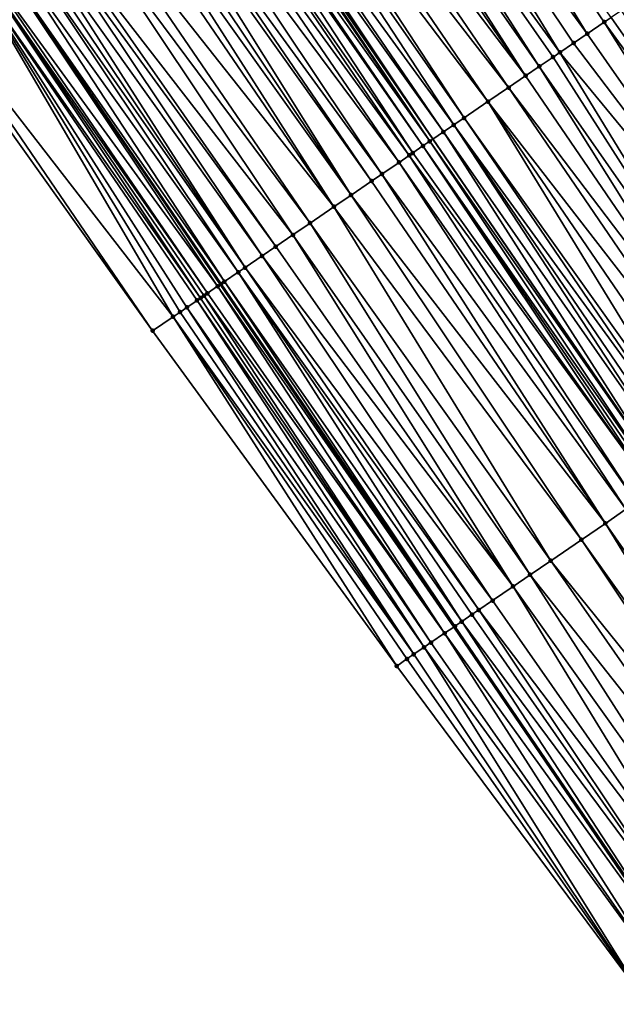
# Model space of a CAD drawing. Header units: feet. Extents: x 2004186 to 2014793, y 836912 to 864902.
# Tile 382 of 656: x 2009719 to 2009748, y 849113 to 849160. Entities that reach past the tile are written whole.
import ezdxf

# ---------------------------------------------------------------- set-up
doc = ezdxf.new("R2010")
doc.units = ezdxf.units.FT
doc.header["$LTSCALE"] = 100
doc.header["$MEASUREMENT"] = 0
for name, color, linetype, lineweight in [('EP_Travel Lane', 5, 'Continuous', 40), ('GPL_Skip Line', 2, 'Continuous', 40), ('Road Shots', 4, 'Continuous', 200), ('Road X-Section', 30, 'Continuous', 13)]:
    doc.layers.add(name, color=color, linetype=linetype, lineweight=lineweight)
doc.layers.add('I-77 SB_MM21-27-Surface-Border', color=7, linetype='Continuous')
doc.layers.add('I-77 SB_MM21-27-Surface-TIN', color=7, linetype='Continuous')

msp = doc.modelspace()

# ---------------------------------------------------------------- linework, layer by layer
at = {"layer": 'EP_Travel Lane'}
msp.add_polyline3d([(2009762.061131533, 849098.0198999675, 426.6504041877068), (2009750.965655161, 849114.3226856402, 426.583410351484), (2009739.700847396, 849130.8483745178, 426.5048936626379), (2009728.43596934, 849147.3741665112, 426.4609496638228), (2009717.171171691, 849163.8998405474, 426.3774458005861), (2009705.854541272, 849179.9433748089, 426.2394080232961), (2009694.301988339, 849196.2695737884, 426.2421832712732), (2009682.749522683, 849212.5956494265, 426.2020722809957), (2009671.197111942, 849228.9216474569, 426.1351139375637), (2009659.606643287, 849244.7816499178, 426.0817458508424), (2009647.804760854, 849260.9283043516, 426.0238451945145), (2009636.002914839, 849277.0749089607, 425.9473354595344), (2009624.382517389, 849292.970429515, 425.8941963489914), (2009612.464021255, 849309.0312690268, 425.8428847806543), (2009600.545613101, 849325.0919899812, 425.746965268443)], dxfattribs=at)
at = {"layer": 'GPL_Skip Line'}
msp.add_polyline3d([(2009772.510594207, 849104.9872873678, 427.1912455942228), (2009761.310572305, 849121.3920772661, 427.0964918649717), (2009750.001320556, 849137.8874181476, 427.0211621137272), (2009738.692047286, 849154.3827904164, 426.9563494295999), (2009727.382742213, 849170.8782090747, 426.9072543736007), (2009715.975979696, 849187.0854104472, 426.8281022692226), (2009704.447956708, 849203.4285671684, 426.7509124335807), (2009692.919903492, 849219.7717667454, 426.6885557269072), (2009681.391874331, 849236.1149322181, 426.6144188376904), (2009669.735576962, 849252.1509115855, 426.5385372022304), (2009657.971266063, 849268.324888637, 426.4793145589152), (2009646.206961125, 849284.4988574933, 426.4170270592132), (2009634.529143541, 849300.5488537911, 426.3617801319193), (2009622.567615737, 849316.5774326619, 426.2792342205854), (2009610.606079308, 849332.6060230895, 426.2010779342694)], dxfattribs=at)
at = {"layer": 'I-77 SB_MM21-27-Surface-Border', "color": 3, "linetype": 'ByBlock', "lineweight": -2}
msp.add_polyline3d([(2009759.976796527, 849096.630165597, 426.552056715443), (2009748.890434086, 849112.9045776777, 426.4880582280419), (2009736.948246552, 849128.9673550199, 426.3733212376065), (2009725.171064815, 849145.1431507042, 426.3259949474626), (2009713.559094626, 849161.4316635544, 426.2449530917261), (2009702.13163271, 849177.3169896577, 426.1681745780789), (2009690.603478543, 849193.6600956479, 426.1006655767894), (2009679.075289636, 849210.003250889, 426.0501650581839), (2009667.547138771, 849226.3463521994, 425.9810753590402), (2009656.521947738, 849242.5373537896, 425.9330669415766), (2009645.566244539, 849259.2996790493, 425.9222876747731), (2009633.801963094, 849275.473615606, 425.8479578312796), (2009622.078600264, 849291.2496153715, 425.7785576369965), (2009610.753423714, 849307.7536726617, 425.7722083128), (2009597.986232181, 849323.1804217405, 425.6315663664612)], dxfattribs=at)
at = {"layer": 'I-77 SB_MM21-27-Surface-TIN', "color": 128, "linetype": 'ByBlock', "lineweight": -2}
for points in [[(2009735.686153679, 849176.5522875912, 427.2703091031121), (2009734.365158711, 849175.6495293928, 427.197514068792), (2009746.142265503, 849159.473843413, 427.2817054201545)], [(2009735.686153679, 849176.5522875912, 427.2703091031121), (2009746.967889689, 849160.0380638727, 427.3260553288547), (2009747.298148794, 849160.2637382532, 427.3391454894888)], [(2009735.686153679, 849176.5522875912, 427.2703091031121), (2009746.142265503, 849159.473843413, 427.2817054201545), (2009746.967889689, 849160.0380638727, 427.3260553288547)], [(2009734.365158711, 849175.6495293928, 427.197514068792), (2009733.044133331, 849174.7468157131, 427.139715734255), (2009744.821241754, 849158.5711273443, 427.223097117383)], [(2009734.365158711, 849175.6495293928, 427.197514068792), (2009745.481760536, 849159.0224752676, 427.2489952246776), (2009746.142265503, 849159.473843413, 427.2817054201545)], [(2009734.365158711, 849175.6495293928, 427.197514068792), (2009744.821241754, 849158.5711273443, 427.223097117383), (2009745.481760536, 849159.0224752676, 427.2489952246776)], [(2009733.044133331, 849174.7468157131, 427.139715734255), (2009732.383610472, 849174.2954737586, 427.115830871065), (2009743.83046798, 849157.8940990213, 427.1820813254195)], [(2009733.044133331, 849174.7468157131, 427.139715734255), (2009744.490988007, 849158.3454451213, 427.2073651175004), (2009744.821241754, 849158.5711273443, 427.223097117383)], [(2009733.044133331, 849174.7468157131, 427.139715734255), (2009743.83046798, 849157.8940990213, 427.1820813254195), (2009744.490988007, 849158.3454451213, 427.2073651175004)], [(2009732.383610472, 849174.2954737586, 427.115830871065), (2009731.888222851, 849173.9569606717, 427.0956869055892), (2009743.169945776, 849157.4427561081, 427.1578709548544)], [(2009732.383610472, 849174.2954737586, 427.115830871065), (2009743.169945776, 849157.4427561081, 427.1578709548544), (2009743.83046798, 849157.8940990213, 427.1820813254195)], [(2009731.888222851, 849173.9569606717, 427.0956869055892), (2009731.062593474, 849173.3927478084, 427.0538990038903), (2009743.169945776, 849157.4427561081, 427.1578709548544)], [(2009731.062593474, 849173.3927478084, 427.0538990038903), (2009730.071810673, 849172.7157326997, 427.0173385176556), (2009742.344314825, 849156.8785455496, 427.1168562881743)], [(2009731.062593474, 849173.3927478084, 427.0538990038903), (2009742.344314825, 849156.8785455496, 427.1168562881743), (2009743.169945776, 849157.4427561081, 427.1578709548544)], [(2009730.071810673, 849172.7157326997, 427.0173385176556), (2009729.24616924, 849172.1515374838, 426.9814953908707), (2009741.35354539, 849156.201510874, 427.0737004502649)], [(2009730.071810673, 849172.7157326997, 427.0173385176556), (2009741.35354539, 849156.201510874, 427.0737004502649), (2009742.344314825, 849156.8785455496, 427.1168562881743)], [(2009729.24616924, 849172.1515374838, 426.9814953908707), (2009728.750785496, 849171.813018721, 426.9594394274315), (2009740.197650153, 849155.4116335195, 427.0221506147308)], [(2009729.24616924, 849172.1515374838, 426.9814953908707), (2009740.197650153, 849155.4116335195, 427.0221506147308), (2009741.35354539, 849156.201510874, 427.0737004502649)], [(2009728.750785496, 849171.813018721, 426.9594394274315), (2009727.925127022, 849171.2488484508, 426.9319997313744), (2009739.702252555, 849155.0731350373, 427.0069245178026)], [(2009728.750785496, 849171.813018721, 426.9594394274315), (2009739.702252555, 849155.0731350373, 427.0069245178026), (2009740.197650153, 849155.4116335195, 427.0221506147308)], [(2009727.925127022, 849171.2488484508, 426.9319997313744), (2009727.594874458, 849171.023164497, 426.9156859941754), (2009739.206866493, 849154.7346196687, 426.9860100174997)], [(2009727.925127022, 849171.2488484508, 426.9319997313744), (2009739.206866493, 849154.7346196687, 426.9860100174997), (2009739.702252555, 849155.0731350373, 427.0069245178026)], [(2009727.264619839, 849170.7974835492, 426.9003848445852), (2009726.93436634, 849170.5718009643, 426.8845322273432), (2009738.546372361, 849154.2832356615, 426.9479565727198)], [(2009727.264619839, 849170.7974835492, 426.9003848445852), (2009738.546372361, 849154.2832356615, 426.9479565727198), (2009727.382742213, 849170.8782090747, 426.9072543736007)], [(2009727.429743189, 849170.9103298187, 426.9099877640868), (2009727.382742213, 849170.8782090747, 426.9072543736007), (2009738.692047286, 849154.3827904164, 426.9563494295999)], [(2009738.546372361, 849154.2832356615, 426.9479565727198), (2009738.692047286, 849154.3827904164, 426.9563494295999), (2009727.382742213, 849170.8782090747, 426.9072543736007)], [(2009727.594874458, 849171.023164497, 426.9156859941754), (2009727.429743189, 849170.9103298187, 426.9099877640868), (2009738.692047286, 849154.3827904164, 426.9563494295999)], [(2009727.594874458, 849171.023164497, 426.9156859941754), (2009738.692047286, 849154.3827904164, 426.9563494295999), (2009739.206866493, 849154.7346196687, 426.9860100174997)], [(2009726.769246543, 849170.4589494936, 426.8731771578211), (2009726.273877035, 849170.1204098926, 426.8441015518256), (2009737.720727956, 849153.7190447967, 426.9135759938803)], [(2009726.93436634, 849170.5718009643, 426.8845322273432), (2009726.769246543, 849170.4589494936, 426.8731771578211), (2009738.216115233, 849154.0575583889, 426.9338922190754)], [(2009726.769246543, 849170.4589494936, 426.8731771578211), (2009737.720727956, 849153.7190447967, 426.9135759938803), (2009738.216115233, 849154.0575583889, 426.9338922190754)], [(2009726.93436634, 849170.5718009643, 426.8845322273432), (2009738.216115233, 849154.0575583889, 426.9338922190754), (2009738.546372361, 849154.2832356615, 426.9479565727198)], [(2009725.77851622, 849169.7818575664, 426.810739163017), (2009725.118024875, 849169.3304694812, 426.7713145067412), (2009737.060232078, 849153.2676633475, 426.8763843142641)], [(2009726.273877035, 849170.1204098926, 426.8441015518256), (2009725.77851622, 849169.7818575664, 426.810739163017), (2009737.555605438, 849153.6061973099, 426.9035624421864)], [(2009725.77851622, 849169.7818575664, 426.810739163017), (2009737.060232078, 849153.2676633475, 426.8763843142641), (2009737.555605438, 849153.6061973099, 426.9035624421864)], [(2009726.273877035, 849170.1204098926, 426.8441015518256), (2009737.555605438, 849153.6061973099, 426.9035624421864), (2009737.720727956, 849153.7190447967, 426.9135759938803)], [(2009725.118024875, 849169.3304694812, 426.7713145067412), (2009724.457525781, 849168.8790927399, 426.7357113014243), (2009736.234611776, 849152.7034372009, 426.830118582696)], [(2009725.118024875, 849169.3304694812, 426.7713145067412), (2009736.234611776, 849152.7034372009, 426.830118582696), (2009737.060232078, 849153.2676633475, 426.8763843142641)], [(2009724.457525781, 849168.8790927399, 426.7357113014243), (2009724.127281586, 849168.6533965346, 426.7152704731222), (2009735.739228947, 849152.3649170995, 426.8076096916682)], [(2009724.457525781, 849168.8790927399, 426.7357113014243), (2009735.739228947, 849152.3649170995, 426.8076096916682), (2009736.234611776, 849152.7034372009, 426.830118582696)], [(2009723.631913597, 849168.3148547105, 426.6854458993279), (2009723.136545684, 849167.9763127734, 426.6555832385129), (2009734.748484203, 849151.687846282, 426.7522789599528)], [(2009724.127281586, 849168.6533965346, 426.7152704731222), (2009723.631913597, 849168.3148547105, 426.6854458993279), (2009734.748484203, 849151.687846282, 426.7522789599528)], [(2009724.127281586, 849168.6533965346, 426.7152704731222), (2009734.748484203, 849151.687846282, 426.7522789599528), (2009735.739228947, 849152.3649170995, 426.8076096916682)], [(2009723.136545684, 849167.9763127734, 426.6555832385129), (2009722.641165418, 849167.6377889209, 426.6318127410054), (2009733.922853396, 849151.1236355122, 426.7111931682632)], [(2009723.136545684, 849167.9763127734, 426.6555832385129), (2009733.922853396, 849151.1236355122, 426.7111931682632), (2009734.748484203, 849151.687846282, 426.7522789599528)], [(2009722.641165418, 849167.6377889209, 426.6318127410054), (2009721.485257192, 849166.8479305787, 426.586672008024), (2009733.922853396, 849151.1236355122, 426.7111931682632)], [(2009721.485257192, 849166.8479305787, 426.586672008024), (2009720.824752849, 849166.3965615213, 426.5536571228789), (2009732.766953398, 849150.3337651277, 426.6619912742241)], [(2009721.485257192, 849166.8479305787, 426.586672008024), (2009732.766953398, 849150.3337651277, 426.6619912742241), (2009733.922853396, 849151.1236355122, 426.7111931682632)], [(2009720.824752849, 849166.3965615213, 426.5536571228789), (2009719.668867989, 849165.606668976, 426.496994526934), (2009731.94131697, 849149.7695625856, 426.6236770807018)], [(2009720.824752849, 849166.3965615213, 426.5536571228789), (2009731.94131697, 849149.7695625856, 426.6236770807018), (2009732.766953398, 849150.3337651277, 426.6619912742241)], [(2009719.668867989, 849165.606668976, 426.496994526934), (2009719.338622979, 849165.3809739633, 426.4769555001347), (2009731.115689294, 849149.2053472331, 426.5810475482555)], [(2009719.668867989, 849165.606668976, 426.496994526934), (2009731.115689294, 849149.2053472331, 426.5810475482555), (2009731.94131697, 849149.7695625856, 426.6236770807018)], [(2009718.843238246, 849165.0424566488, 426.4553873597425), (2009718.512974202, 849164.8167894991, 426.4447343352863), (2009729.629527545, 849148.1898063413, 426.5200603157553)], [(2009719.338622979, 849165.3809739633, 426.4769555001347), (2009718.843238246, 849165.0424566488, 426.4553873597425), (2009730.455179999, 849148.7539854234, 426.5504716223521)], [(2009718.843238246, 849165.0424566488, 426.4553873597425), (2009729.629527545, 849148.1898063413, 426.5200603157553), (2009730.455179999, 849148.7539854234, 426.5504716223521)], [(2009719.338622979, 849165.3809739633, 426.4769555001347), (2009730.455179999, 849148.7539854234, 426.5504716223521), (2009731.115689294, 849149.2053472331, 426.5810475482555)], [(2009718.182717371, 849164.5911117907, 426.4305244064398), (2009717.687347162, 849164.2525732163, 426.4017945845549), (2009729.299273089, 849147.9641251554, 426.504677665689)], [(2009718.512974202, 849164.8167894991, 426.4447343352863), (2009718.182717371, 849164.5911117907, 426.4305244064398), (2009729.629527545, 849148.1898063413, 426.5200603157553)], [(2009718.182717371, 849164.5911117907, 426.4305244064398), (2009729.299273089, 849147.9641251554, 426.504677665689), (2009729.629527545, 849148.1898063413, 426.5200603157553)], [(2009717.687347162, 849164.2525732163, 426.4017945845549), (2009717.191968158, 849163.9140475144, 426.3774010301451), (2009728.638775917, 849147.5127455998, 426.4681237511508)], [(2009717.687347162, 849164.2525732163, 426.4017945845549), (2009728.638775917, 849147.5127455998, 426.4681237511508), (2009729.299273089, 849147.9641251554, 426.504677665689)], [(2009716.531393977, 849163.4627806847, 426.378823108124), (2009728.30850846, 849147.2870834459, 426.4591523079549), (2009717.171171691, 849163.8998405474, 426.3774458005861)], [(2009717.191968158, 849163.9140475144, 426.3774010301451), (2009717.171171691, 849163.8998405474, 426.3774458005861), (2009728.473646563, 849147.3999081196, 426.4614809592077)], [(2009728.30850846, 849147.2870834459, 426.4591523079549), (2009728.43596934, 849147.3741665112, 426.4609496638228), (2009717.171171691, 849163.8998405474, 426.3774458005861)], [(2009728.473646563, 849147.3999081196, 426.4614809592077), (2009717.171171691, 849163.8998405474, 426.3774458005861), (2009728.43596934, 849147.3741665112, 426.4609496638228)], [(2009717.191968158, 849163.9140475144, 426.3774010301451), (2009728.473646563, 849147.3999081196, 426.4614809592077), (2009728.638775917, 849147.5127455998, 426.4681237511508)], [(2009716.03599762, 849163.1242803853, 426.3629867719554), (2009713.88934065, 849161.6573570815, 426.2644917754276), (2009726.161849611, 849145.8201628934, 426.3615758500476)], [(2009716.36625838, 849163.3499523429, 426.3752594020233), (2009716.03599762, 849163.1242803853, 426.3629867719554), (2009727.482818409, 849146.7229593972, 426.4472798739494)], [(2009716.03599762, 849163.1242803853, 426.3629867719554), (2009727.317694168, 849146.610114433, 426.4381159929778), (2009727.482818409, 849146.7229593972, 426.4472798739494)], [(2009716.03599762, 849163.1242803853, 426.3629867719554), (2009726.82234222, 849146.2715491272, 426.4003793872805), (2009727.317694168, 849146.610114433, 426.4381159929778)], [(2009716.03599762, 849163.1242803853, 426.3629867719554), (2009726.492102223, 849146.0458467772, 426.3778673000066), (2009726.82234222, 849146.2715491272, 426.4003793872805)], [(2009716.03599762, 849163.1242803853, 426.3629867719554), (2009726.161849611, 849145.8201628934, 426.3615758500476), (2009726.492102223, 849146.0458467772, 426.3778673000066)], [(2009716.531393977, 849163.4627806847, 426.378823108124), (2009716.36625838, 849163.3499523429, 426.3752594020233), (2009727.81308444, 849146.948623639, 426.4569545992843)], [(2009716.36625838, 849163.3499523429, 426.3752594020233), (2009727.647948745, 849146.83579544, 426.453438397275), (2009727.81308444, 849146.948623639, 426.4569545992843)], [(2009716.36625838, 849163.3499523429, 426.3752594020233), (2009727.482818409, 849146.7229593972, 426.4472798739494), (2009727.647948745, 849146.83579544, 426.453438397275)], [(2009716.531393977, 849163.4627806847, 426.378823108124), (2009727.81308444, 849146.948623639, 426.4569545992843), (2009728.30850846, 849147.2870834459, 426.4591523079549)], [(2009713.88934065, 849161.6573570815, 426.2644917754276), (2009713.559094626, 849161.4316635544, 426.2449530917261), (2009725.171064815, 849145.1431507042, 426.3259949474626)], [(2009713.88934065, 849161.6573570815, 426.2644917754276), (2009725.171064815, 849145.1431507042, 426.3259949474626), (2009726.161849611, 849145.8201628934, 426.3615758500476)], [(2009747.298148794, 849160.2637382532, 427.3391454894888), (2009746.967889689, 849160.0380638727, 427.3260553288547), (2009758.744991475, 849143.8623852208, 427.4127307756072)], [(2009747.793546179, 849160.6022370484, 427.3544770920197), (2009747.298148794, 849160.2637382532, 427.3391454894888), (2009758.744991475, 849143.8623852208, 427.4127307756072)], [(2009746.967889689, 849160.0380638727, 427.3260553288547), (2009746.142265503, 849159.473843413, 427.2817054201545), (2009757.589119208, 849143.0724742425, 427.3498582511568)], [(2009746.967889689, 849160.0380638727, 427.3260553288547), (2009757.589119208, 849143.0724742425, 427.3498582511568), (2009758.744991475, 849143.8623852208, 427.4127307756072)], [(2009746.142265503, 849159.473843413, 427.2817054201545), (2009745.481760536, 849159.0224752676, 427.2489952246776), (2009757.589119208, 849143.0724742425, 427.3498582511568)], [(2009745.481760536, 849159.0224752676, 427.2489952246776), (2009744.821241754, 849158.5711273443, 427.223097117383), (2009757.589119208, 849143.0724742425, 427.3498582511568)], [(2009744.490988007, 849158.3454451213, 427.2073651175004), (2009743.83046798, 849157.8940990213, 427.1820813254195), (2009755.277339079, 849141.4927043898, 427.2416652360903)], [(2009744.821241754, 849158.5711273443, 427.223097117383), (2009744.490988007, 849158.3454451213, 427.2073651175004), (2009755.277339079, 849141.4927043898, 427.2416652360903)], [(2009744.821241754, 849158.5711273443, 427.223097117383), (2009755.277339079, 849141.4927043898, 427.2416652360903), (2009757.589119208, 849143.0724742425, 427.3498582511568)], [(2009743.83046798, 849157.8940990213, 427.1820813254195), (2009743.169945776, 849157.4427561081, 427.1578709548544), (2009754.451690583, 849140.9285195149, 427.2093052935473)], [(2009743.83046798, 849157.8940990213, 427.1820813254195), (2009754.451690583, 849140.9285195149, 427.2093052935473), (2009755.277339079, 849141.4927043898, 427.2416652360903)], [(2009743.169945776, 849157.4427561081, 427.1578709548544), (2009742.344314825, 849156.8785455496, 427.1168562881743), (2009754.451690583, 849140.9285195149, 427.2093052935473)], [(2009742.344314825, 849156.8785455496, 427.1168562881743), (2009741.35354539, 849156.201510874, 427.0737004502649), (2009753.626056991, 849140.3643128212, 427.169595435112)], [(2009742.344314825, 849156.8785455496, 427.1168562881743), (2009753.626056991, 849140.3643128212, 427.169595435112), (2009754.451690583, 849140.9285195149, 427.2093052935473)], [(2009741.35354539, 849156.201510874, 427.0737004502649), (2009740.197650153, 849155.4116335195, 427.0221506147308), (2009751.809655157, 849139.1230697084, 427.0861458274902)], [(2009741.35354539, 849156.201510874, 427.0737004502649), (2009752.635288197, 849139.68727721, 427.1261277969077), (2009753.626056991, 849140.3643128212, 427.169595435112)], [(2009741.35354539, 849156.201510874, 427.0737004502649), (2009751.809655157, 849139.1230697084, 427.0861458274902), (2009752.635288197, 849139.68727721, 427.1261277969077)], [(2009739.702252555, 849155.0731350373, 427.0069245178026), (2009739.206866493, 849154.7346196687, 426.9860100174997), (2009750.653724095, 849138.3332447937, 427.0522650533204)], [(2009740.197650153, 849155.4116335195, 427.0221506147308), (2009739.702252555, 849155.0731350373, 427.0069245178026), (2009751.479393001, 849138.8973997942, 427.0745613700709)], [(2009739.702252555, 849155.0731350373, 427.0069245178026), (2009750.983986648, 849138.5589141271, 427.063653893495), (2009751.479393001, 849138.8973997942, 427.0745613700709)], [(2009739.702252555, 849155.0731350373, 427.0069245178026), (2009750.653724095, 849138.3332447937, 427.0522650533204), (2009750.983986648, 849138.5589141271, 427.063653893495)], [(2009740.197650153, 849155.4116335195, 427.0221506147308), (2009751.479393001, 849138.8973997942, 427.0745613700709), (2009751.809655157, 849139.1230697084, 427.0861458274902)], [(2009739.206866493, 849154.7346196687, 426.9860100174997), (2009738.692047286, 849154.3827904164, 426.9563494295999), (2009750.001320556, 849137.8874181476, 427.0211621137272)], [(2009739.206866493, 849154.7346196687, 426.9860100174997), (2009750.001320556, 849137.8874181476, 427.0211621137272), (2009750.653724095, 849138.3332447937, 427.0522650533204)], [(2009738.216115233, 849154.0575583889, 426.9338922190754), (2009737.720727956, 849153.7190447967, 426.9135759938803), (2009749.332701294, 849137.4305273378, 426.9931941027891)], [(2009738.546372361, 849154.2832356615, 426.9479565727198), (2009738.216115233, 849154.0575583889, 426.9338922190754), (2009749.662951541, 849137.6562146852, 427.0106512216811)], [(2009738.216115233, 849154.0575583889, 426.9338922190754), (2009749.497823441, 849137.5433753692, 427.0033906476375), (2009749.662951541, 849137.6562146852, 427.0106512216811)], [(2009738.216115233, 849154.0575583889, 426.9338922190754), (2009749.332701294, 849137.4305273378, 426.9931941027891), (2009749.497823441, 849137.5433753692, 427.0033906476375)], [(2009738.546372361, 849154.2832356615, 426.9479565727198), (2009749.993216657, 849137.8818802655, 427.0207757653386), (2009738.692047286, 849154.3827904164, 426.9563494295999)], [(2009738.546372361, 849154.2832356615, 426.9479565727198), (2009749.662951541, 849137.6562146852, 427.0106512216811), (2009749.993216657, 849137.8818802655, 427.0207757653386)], [(2009749.993216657, 849137.8818802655, 427.0207757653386), (2009750.001320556, 849137.8874181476, 427.0211621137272), (2009738.692047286, 849154.3827904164, 426.9563494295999)], [(2009737.555605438, 849153.6061973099, 426.9035624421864), (2009737.060232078, 849153.2676633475, 426.8763843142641), (2009748.507098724, 849136.8662752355, 426.9381876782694)], [(2009737.720727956, 849153.7190447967, 426.9135759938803), (2009737.555605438, 849153.6061973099, 426.9035624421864), (2009749.332701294, 849137.4305273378, 426.9931941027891)], [(2009737.555605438, 849153.6061973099, 426.9035624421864), (2009748.507098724, 849136.8662752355, 426.9381876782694), (2009749.332701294, 849137.4305273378, 426.9931941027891)], [(2009737.060232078, 849153.2676633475, 426.8763843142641), (2009736.234611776, 849152.7034372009, 426.830118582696), (2009748.011732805, 849136.527730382, 426.9073424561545)], [(2009737.060232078, 849153.2676633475, 426.8763843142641), (2009748.011732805, 849136.527730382, 426.9073424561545), (2009748.507098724, 849136.8662752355, 426.9381876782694)], [(2009736.234611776, 849152.7034372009, 426.830118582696), (2009735.739228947, 849152.3649170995, 426.8076096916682), (2009747.020974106, 849135.850679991, 426.8588960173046)], [(2009736.234611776, 849152.7034372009, 426.830118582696), (2009747.020974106, 849135.850679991, 426.8588960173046), (2009748.011732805, 849136.527730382, 426.9073424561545)], [(2009735.739228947, 849152.3649170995, 426.8076096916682), (2009734.748484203, 849151.687846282, 426.7522789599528), (2009747.020974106, 849135.850679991, 426.8588960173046)], [(2009734.748484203, 849151.687846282, 426.7522789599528), (2009733.922853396, 849151.1236355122, 426.7111931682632), (2009745.865101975, 849135.0607688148, 426.7959568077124)], [(2009734.748484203, 849151.687846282, 426.7522789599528), (2009745.865101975, 849135.0607688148, 426.7959568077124), (2009747.020974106, 849135.850679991, 426.8588960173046)], [(2009733.922853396, 849151.1236355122, 426.7111931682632), (2009732.766953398, 849150.3337651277, 426.6619912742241), (2009744.378945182, 849134.0452206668, 426.7325304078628)], [(2009733.922853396, 849151.1236355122, 426.7111931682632), (2009744.378945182, 849134.0452206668, 426.7325304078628), (2009745.865101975, 849135.0607688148, 426.7959568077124)], [(2009732.766953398, 849150.3337651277, 426.6619912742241), (2009731.94131697, 849149.7695625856, 426.6236770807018), (2009743.388187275, 849133.3681691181, 426.683694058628)], [(2009732.766953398, 849150.3337651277, 426.6619912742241), (2009743.388187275, 849133.3681691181, 426.683694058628), (2009744.378945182, 849134.0452206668, 426.7325304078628)], [(2009731.94131697, 849149.7695625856, 426.6236770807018), (2009731.115689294, 849149.2053472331, 426.5810475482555), (2009742.562543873, 849132.8039767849, 426.6488217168)], [(2009731.94131697, 849149.7695625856, 426.6236770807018), (2009742.562543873, 849132.8039767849, 426.6488217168), (2009743.388187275, 849133.3681691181, 426.683694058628)], [(2009731.115689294, 849149.2053472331, 426.5810475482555), (2009730.455179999, 849148.7539854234, 426.5504716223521), (2009742.562543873, 849132.8039767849, 426.6488217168)], [(2009730.455179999, 849148.7539854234, 426.5504716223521), (2009729.629527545, 849148.1898063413, 426.5200603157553), (2009741.571788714, 849132.1269212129, 426.5986300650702)], [(2009730.455179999, 849148.7539854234, 426.5504716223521), (2009741.571788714, 849132.1269212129, 426.5986300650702), (2009742.562543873, 849132.8039767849, 426.6488217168)], [(2009729.299273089, 849147.9641251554, 426.504677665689), (2009728.638775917, 849147.5127455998, 426.4681237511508), (2009740.085652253, 849131.1113433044, 426.5251782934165)], [(2009729.629527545, 849148.1898063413, 426.5200603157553), (2009729.299273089, 849147.9641251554, 426.504677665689), (2009740.911268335, 849131.6755756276, 426.573521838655)], [(2009729.299273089, 849147.9641251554, 426.504677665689), (2009740.581016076, 849131.449891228, 426.5570577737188), (2009740.911268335, 849131.6755756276, 426.573521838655)], [(2009729.299273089, 849147.9641251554, 426.504677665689), (2009740.085652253, 849131.1113433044, 426.5251782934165), (2009740.581016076, 849131.449891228, 426.5570577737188)], [(2009729.629527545, 849148.1898063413, 426.5200603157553), (2009740.911268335, 849131.6755756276, 426.573521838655), (2009741.571788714, 849132.1269212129, 426.5986300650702)], [(2009728.638775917, 849147.5127455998, 426.4681237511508), (2009728.473646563, 849147.3999081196, 426.4614809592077), (2009739.75540435, 849130.8856525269, 426.5065657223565)], [(2009728.638775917, 849147.5127455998, 426.4681237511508), (2009739.75540435, 849130.8856525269, 426.5065657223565), (2009740.085652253, 849131.1113433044, 426.5251782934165)], [(2009727.81308444, 849146.948623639, 426.4569545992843), (2009727.647948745, 849146.83579544, 426.453438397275), (2009739.260006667, 849130.5471541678, 426.4913827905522)], [(2009728.30850846, 849147.2870834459, 426.4591523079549), (2009727.81308444, 849146.948623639, 426.4569545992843), (2009739.260006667, 849130.5471541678, 426.4913827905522)], [(2009728.30850846, 849147.2870834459, 426.4591523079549), (2009739.700847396, 849130.8483745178, 426.5048936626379), (2009728.43596934, 849147.3741665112, 426.4609496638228)], [(2009728.30850846, 849147.2870834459, 426.4591523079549), (2009739.260006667, 849130.5471541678, 426.4913827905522), (2009739.700847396, 849130.8483745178, 426.5048936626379)], [(2009728.473646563, 849147.3999081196, 426.4614809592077), (2009728.43596934, 849147.3741665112, 426.4609496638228), (2009739.75540435, 849130.8856525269, 426.5065657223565)], [(2009739.75540435, 849130.8856525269, 426.5065657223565), (2009728.43596934, 849147.3741665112, 426.4609496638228), (2009739.700847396, 849130.8483745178, 426.5048936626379)], [(2009727.317694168, 849146.610114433, 426.4381159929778), (2009726.82234222, 849146.2715491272, 426.4003793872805), (2009738.26923871, 849129.8701173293, 426.4475017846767)], [(2009727.482818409, 849146.7229593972, 426.4472798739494), (2009727.317694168, 849146.610114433, 426.4381159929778), (2009738.599487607, 849130.0958066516, 426.4656241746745)], [(2009727.317694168, 849146.610114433, 426.4381159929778), (2009738.26923871, 849129.8701173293, 426.4475017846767), (2009738.599487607, 849130.0958066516, 426.4656241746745)], [(2009727.647948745, 849146.83579544, 426.453438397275), (2009727.482818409, 849146.7229593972, 426.4472798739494), (2009738.599487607, 849130.0958066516, 426.4656241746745)], [(2009727.647948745, 849146.83579544, 426.453438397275), (2009738.599487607, 849130.0958066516, 426.4656241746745), (2009739.260006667, 849130.5471541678, 426.4913827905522)], [(2009726.492102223, 849146.0458467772, 426.3778673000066), (2009726.161849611, 849145.8201628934, 426.3615758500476), (2009737.773877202, 849129.531566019, 426.4144814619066)], [(2009726.82234222, 849146.2715491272, 426.4003793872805), (2009726.492102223, 849146.0458467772, 426.3778673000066), (2009737.773877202, 849129.531566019, 426.4144814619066)], [(2009726.82234222, 849146.2715491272, 426.4003793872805), (2009737.773877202, 849129.531566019, 426.4144814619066), (2009738.26923871, 849129.8701173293, 426.4475017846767)], [(2009726.161849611, 849145.8201628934, 426.3615758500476), (2009725.171064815, 849145.1431507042, 426.3259949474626), (2009736.948246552, 849128.9673550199, 426.3733212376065)], [(2009726.161849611, 849145.8201628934, 426.3615758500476), (2009737.443631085, 849129.3058726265, 426.3949879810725), (2009737.773877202, 849129.531566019, 426.4144814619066)], [(2009726.161849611, 849145.8201628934, 426.3615758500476), (2009736.948246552, 849128.9673550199, 426.3733212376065), (2009737.443631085, 849129.3058726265, 426.3949879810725)], [(2009748.011732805, 849136.527730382, 426.9073424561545), (2009747.020974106, 849135.850679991, 426.8588960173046), (2009758.467781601, 849119.449378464, 426.9497833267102)], [(2009747.020974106, 849135.850679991, 426.8588960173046), (2009745.865101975, 849135.0607688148, 426.7959568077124), (2009757.477045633, 849118.7722947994, 426.89012482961)], [(2009747.020974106, 849135.850679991, 426.8588960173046), (2009757.477045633, 849118.7722947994, 426.89012482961), (2009758.467781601, 849119.449378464, 426.9497833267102)], [(2009745.865101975, 849135.0607688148, 426.7959568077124), (2009744.378945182, 849134.0452206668, 426.7325304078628), (2009756.981670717, 849118.4337631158, 426.8637142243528)], [(2009745.865101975, 849135.0607688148, 426.7959568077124), (2009756.981670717, 849118.4337631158, 426.8637142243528), (2009757.477045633, 849118.7722947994, 426.89012482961)], [(2009744.378945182, 849134.0452206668, 426.7325304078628), (2009743.388187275, 849133.3681691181, 426.683694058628), (2009755.825770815, 849117.643892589, 426.814464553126)], [(2009744.378945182, 849134.0452206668, 426.7325304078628), (2009755.825770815, 849117.643892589, 426.814464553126), (2009756.981670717, 849118.4337631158, 426.8637142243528)], [(2009743.388187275, 849133.3681691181, 426.683694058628), (2009742.562543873, 849132.8039767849, 426.6488217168), (2009754.174494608, 849116.5154924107, 426.739488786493)], [(2009743.388187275, 849133.3681691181, 426.683694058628), (2009754.174494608, 849116.5154924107, 426.739488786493), (2009755.825770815, 849117.643892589, 426.814464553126)], [(2009742.562543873, 849132.8039767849, 426.6488217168), (2009741.571788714, 849132.1269212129, 426.5986300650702), (2009753.018613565, 849115.7255942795, 426.6809400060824)], [(2009742.562543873, 849132.8039767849, 426.6488217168), (2009753.018613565, 849115.7255942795, 426.6809400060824), (2009754.174494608, 849116.5154924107, 426.739488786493)], [(2009741.571788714, 849132.1269212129, 426.5986300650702), (2009740.911268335, 849131.6755756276, 426.573521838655), (2009753.018613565, 849115.7255942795, 426.6809400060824)], [(2009740.581016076, 849131.449891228, 426.5570577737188), (2009740.085652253, 849131.1113433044, 426.5251782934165), (2009752.027847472, 849115.0485547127, 426.6361365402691)], [(2009740.911268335, 849131.6755756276, 426.573521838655), (2009740.581016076, 849131.449891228, 426.5570577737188), (2009752.027847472, 849115.0485547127, 426.6361365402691)], [(2009740.911268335, 849131.6755756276, 426.573521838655), (2009752.027847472, 849115.0485547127, 426.6361365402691), (2009753.018613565, 849115.7255942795, 426.6809400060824)], [(2009739.260006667, 849130.5471541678, 426.4913827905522), (2009750.965655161, 849114.3226856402, 426.583410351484), (2009739.700847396, 849130.8483745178, 426.5048936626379)], [(2009739.75540435, 849130.8856525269, 426.5065657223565), (2009739.700847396, 849130.8483745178, 426.5048936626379), (2009751.037091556, 849114.3715002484, 426.5863145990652)], [(2009751.037091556, 849114.3715002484, 426.5863145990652), (2009739.700847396, 849130.8483745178, 426.5048936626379), (2009750.965655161, 849114.3226856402, 426.583410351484)], [(2009740.085652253, 849131.1113433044, 426.5251782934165), (2009739.75540435, 849130.8856525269, 426.5065657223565), (2009751.037091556, 849114.3715002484, 426.5863145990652)], [(2009740.085652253, 849131.1113433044, 426.5251782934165), (2009751.037091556, 849114.3715002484, 426.5863145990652), (2009752.027847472, 849115.0485547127, 426.6361365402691)], [(2009739.260006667, 849130.5471541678, 426.4913827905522), (2009738.599487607, 849130.0958066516, 426.4656241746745), (2009750.04631629, 849113.69447411, 426.5460346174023)], [(2009739.260006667, 849130.5471541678, 426.4913827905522), (2009750.04631629, 849113.69447411, 426.5460346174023), (2009750.965655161, 849114.3226856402, 426.583410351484)], [(2009738.26923871, 849129.8701173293, 426.4475017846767), (2009737.773877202, 849129.531566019, 426.4144814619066), (2009748.890434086, 849112.9045776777, 426.4880582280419)], [(2009738.599487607, 849130.0958066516, 426.4656241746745), (2009738.26923871, 849129.8701173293, 426.4475017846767), (2009750.04631629, 849113.69447411, 426.5460346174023)], [(2009738.26923871, 849129.8701173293, 426.4475017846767), (2009748.890434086, 849112.9045776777, 426.4880582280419), (2009750.04631629, 849113.69447411, 426.5460346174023)], [(2009737.773877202, 849129.531566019, 426.4144814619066), (2009737.443631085, 849129.3058726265, 426.3949879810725), (2009748.890434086, 849112.9045776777, 426.4880582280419)], [(2009737.443631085, 849129.3058726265, 426.3949879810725), (2009736.948246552, 849128.9673550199, 426.3733212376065), (2009748.890434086, 849112.9045776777, 426.4880582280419)]]:
    msp.add_3dface(points, dxfattribs=at)
at = {"layer": 'Road Shots', "lineweight": 100}
for p in [(2009746.967889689, 849160.0380638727, 427.3260553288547), (2009746.142265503, 849159.473843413, 427.2817054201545), (2009745.481760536, 849159.0224752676, 427.2489952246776), (2009744.490988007, 849158.3454451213, 427.2073651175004), (2009744.821241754, 849158.5711273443, 427.223097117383), (2009743.83046798, 849157.8940990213, 427.1820813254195), (2009743.169945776, 849157.4427561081, 427.1578709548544), (2009742.344314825, 849156.8785455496, 427.1168562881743), (2009741.35354539, 849156.201510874, 427.0737004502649), (2009739.702252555, 849155.0731350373, 427.0069245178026), (2009740.197650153, 849155.4116335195, 427.0221506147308), (2009739.206866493, 849154.7346196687, 426.9860100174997), (2009738.216115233, 849154.0575583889, 426.9338922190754), (2009738.546372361, 849154.2832356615, 426.9479565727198), (2009737.555605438, 849153.6061973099, 426.9035624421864), (2009737.720727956, 849153.7190447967, 426.9135759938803), (2009737.060232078, 849153.2676633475, 426.8763843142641), (2009736.234611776, 849152.7034372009, 426.830118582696), (2009735.739228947, 849152.3649170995, 426.8076096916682), (2009734.748484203, 849151.687846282, 426.7522789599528), (2009733.922853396, 849151.1236355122, 426.7111931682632), (2009732.766953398, 849150.3337651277, 426.6619912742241), (2009731.94131697, 849149.7695625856, 426.6236770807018), (2009731.115689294, 849149.2053472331, 426.5810475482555), (2009730.455179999, 849148.7539854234, 426.5504716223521), (2009729.299273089, 849147.9641251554, 426.504677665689), (2009729.629527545, 849148.1898063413, 426.5200603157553), (2009728.638775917, 849147.5127455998, 426.4681237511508), (2009727.81308444, 849146.948623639, 426.4569545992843), (2009728.30850846, 849147.2870834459, 426.4591523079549), (2009728.473646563, 849147.3999081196, 426.4614809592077), (2009727.317694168, 849146.610114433, 426.4381159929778), (2009727.482818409, 849146.7229593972, 426.4472798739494), (2009727.647948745, 849146.83579544, 426.453438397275), (2009726.492102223, 849146.0458467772, 426.3778673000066), (2009726.82234222, 849146.2715491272, 426.4003793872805), (2009726.161849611, 849145.8201628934, 426.3615758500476), (2009725.171064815, 849145.1431507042, 426.3259949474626), (2009747.020974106, 849135.850679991, 426.8588960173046), (2009745.865101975, 849135.0607688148, 426.7959568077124), (2009744.378945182, 849134.0452206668, 426.7325304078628), (2009743.388187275, 849133.3681691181, 426.683694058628), (2009742.562543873, 849132.8039767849, 426.6488217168), (2009741.571788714, 849132.1269212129, 426.5986300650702), (2009740.581016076, 849131.449891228, 426.5570577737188), (2009740.911268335, 849131.6755756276, 426.573521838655), (2009739.75540435, 849130.8856525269, 426.5065657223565), (2009740.085652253, 849131.1113433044, 426.5251782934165), (2009739.260006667, 849130.5471541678, 426.4913827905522), (2009738.26923871, 849129.8701173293, 426.4475017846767), (2009738.599487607, 849130.0958066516, 426.4656241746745), (2009737.773877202, 849129.531566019, 426.4144814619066), (2009736.948246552, 849128.9673550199, 426.3733212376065), (2009737.443631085, 849129.3058726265, 426.3949879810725)]:
    msp.add_point(p, dxfattribs=at)
at = {"layer": 'Road X-Section', "extrusion": (0.564085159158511, -0.8257087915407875, 0.003595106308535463), "elevation": 432511.0656785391, "flags": 128}
msp.add_lwpolyline([(2138451.735115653, -1128.604559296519), (2138452.935115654, -1128.568978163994), (2138453.335115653, -1128.552686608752), (2138453.735115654, -1128.530174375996), (2138454.335115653, -1128.492437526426), (2138454.535115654, -1128.483273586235), (2138454.735115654, -1128.477115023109), (2138454.935115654, -1128.473598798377), (2138455.535115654, -1128.471401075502), (2138455.735115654, -1128.4690724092), (2138455.935115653, -1128.46242957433), (2138456.735115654, -1128.425875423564), (2138457.135115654, -1128.410492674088), (2138458.135115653, -1128.380081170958), (2138458.935115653, -1128.349505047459), (2138459.935115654, -1128.306875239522), (2138460.935115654, -1128.268560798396), (2138462.335115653, -1128.219358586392), (2138463.335115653, -1128.178272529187), (2138464.535115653, -1128.122941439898), (2138465.135115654, -1128.100432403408), (2138466.135115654, -1128.054166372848), (2138466.735115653, -1128.026988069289), (2138466.935115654, -1128.016974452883), (2138467.535115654, -1127.996658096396), (2138467.935115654, -1127.982593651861), (2138468.735115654, -1127.944539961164), (2138469.335115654, -1127.9236253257), (2138469.935115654, -1127.908399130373), (2138471.335115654, -1127.856848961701), (2138472.535115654, -1127.813692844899), (2138473.535115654, -1127.772677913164), (2138474.335115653, -1127.74846738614), (2138475.135115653, -1127.723183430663), (2138475.535115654, -1127.707451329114), (2138476.335115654, -1127.681553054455), (2138477.135115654, -1127.64884264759), (2138478.135115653, -1127.604492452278), (2138478.535115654, -1127.591402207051), (2138479.135115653, -1127.57607050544), (2138480.135115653, -1127.53974026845), (2138481.735115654, -1127.479507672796), (2138482.735115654, -1127.435909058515), (2138483.335115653, -1127.412899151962), (2138483.935115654, -1127.386645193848), (2138485.735115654, -1127.315396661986), (2138486.335115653, -1127.29073627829), (2138488.335115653, -1127.218953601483), (2138489.935115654, -1127.155207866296), (2138490.735115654, -1127.126249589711), (2138491.135115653, -1127.117712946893), (2138491.335115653, -1127.111092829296), (2138491.535115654, -1127.107483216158), (2138491.735115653, -1127.107023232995), (2138491.935115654, -1127.096328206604), (2138492.335115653, -1127.06031491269), (2138492.535115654, -1127.044033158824), (2138492.735115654, -1127.035674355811), (2138493.335115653, -1127.024341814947), (2138493.735115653, -1127.010486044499), (2138494.135115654, -1126.990525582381), (2138494.335115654, -1126.979340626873), (2138494.535115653, -1126.970242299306), (2138495.135115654, -1126.950797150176), (2138495.735115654, -1126.934853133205), (2138496.935115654, -1126.896614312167), (2138498.935115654, -1126.83127970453), (2138499.135115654, -1126.823679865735), (2138499.735115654, -1126.807319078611), (2138500.335115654, -1126.786452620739), (2138500.535115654, -1126.781961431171)], dxfattribs=at)
at = {"layer": 'Road X-Section', "extrusion": (0.5640851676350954, -0.8257087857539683, 0.00359510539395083), "elevation": 432531.0876278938, "flags": 128}
msp.add_lwpolyline([(2138452.330676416, -1128.628818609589), (2138452.930676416, -1128.607151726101), (2138453.330676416, -1128.587658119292), (2138453.930676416, -1128.554637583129), (2138454.330676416, -1128.536515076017), (2138455.130676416, -1128.510756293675), (2138455.730676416, -1128.495573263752), (2138456.130676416, -1128.476960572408), (2138456.730676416, -1128.445080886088), (2138457.130676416, -1128.428616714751), (2138457.930676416, -1128.403508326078), (2138459.130676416, -1128.353316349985), (2138460.130676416, -1128.318443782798), (2138461.330676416, -1128.269607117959), (2138463.130676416, -1128.20618030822), (2138464.530676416, -1128.143240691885), (2138465.730676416, -1128.094793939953), (2138466.330676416, -1128.063948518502), (2138467.330676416, -1128.008941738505), (2138467.530676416, -1127.998745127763), (2138467.730676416, -1127.991484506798), (2138468.130676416, -1127.981359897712), (2138468.930676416, -1127.949870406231), (2138469.330676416, -1127.938481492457), (2138469.930676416, -1127.927573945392), (2138470.330676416, -1127.915989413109), (2138471.330676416, -1127.87600718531), (2138472.530676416, -1127.832539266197), (2138473.530676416, -1127.792829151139), (2138474.530676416, -1127.760468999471), (2138477.330676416, -1127.652275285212), (2138478.730676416, -1127.589402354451), (2138480.530676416, -1127.522050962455), (2138482.130676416, -1127.463776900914), (2138483.130676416, -1127.428291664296), (2138483.930676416, -1127.397445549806), (2138484.530676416, -1127.376079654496), (2138485.730676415, -1127.325749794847), (2138486.530676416, -1127.290813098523), (2138487.130676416, -1127.267949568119), (2138487.730676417, -1127.24010355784), (2138488.530676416, -1127.208714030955), (2138490.130676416, -1127.136554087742), (2138491.330676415, -1127.093340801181), (2138491.730676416, -1127.07625666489), (2138492.330676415, -1127.040272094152), (2138492.530676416, -1127.033128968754), (2138493.130676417, -1127.02546206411), (2138493.930676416, -1127.005995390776), (2138494.530676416, -1126.984521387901), (2138495.930676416, -1126.947000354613), (2138497.530676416, -1126.893757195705), (2138498.530676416, -1126.864331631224), (2138499.530676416, -1126.83137298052), (2138500.330676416, -1126.807379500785), (2138500.530676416, -1126.800616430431)], dxfattribs=at)

doc.saveas('drawing.dxf')
